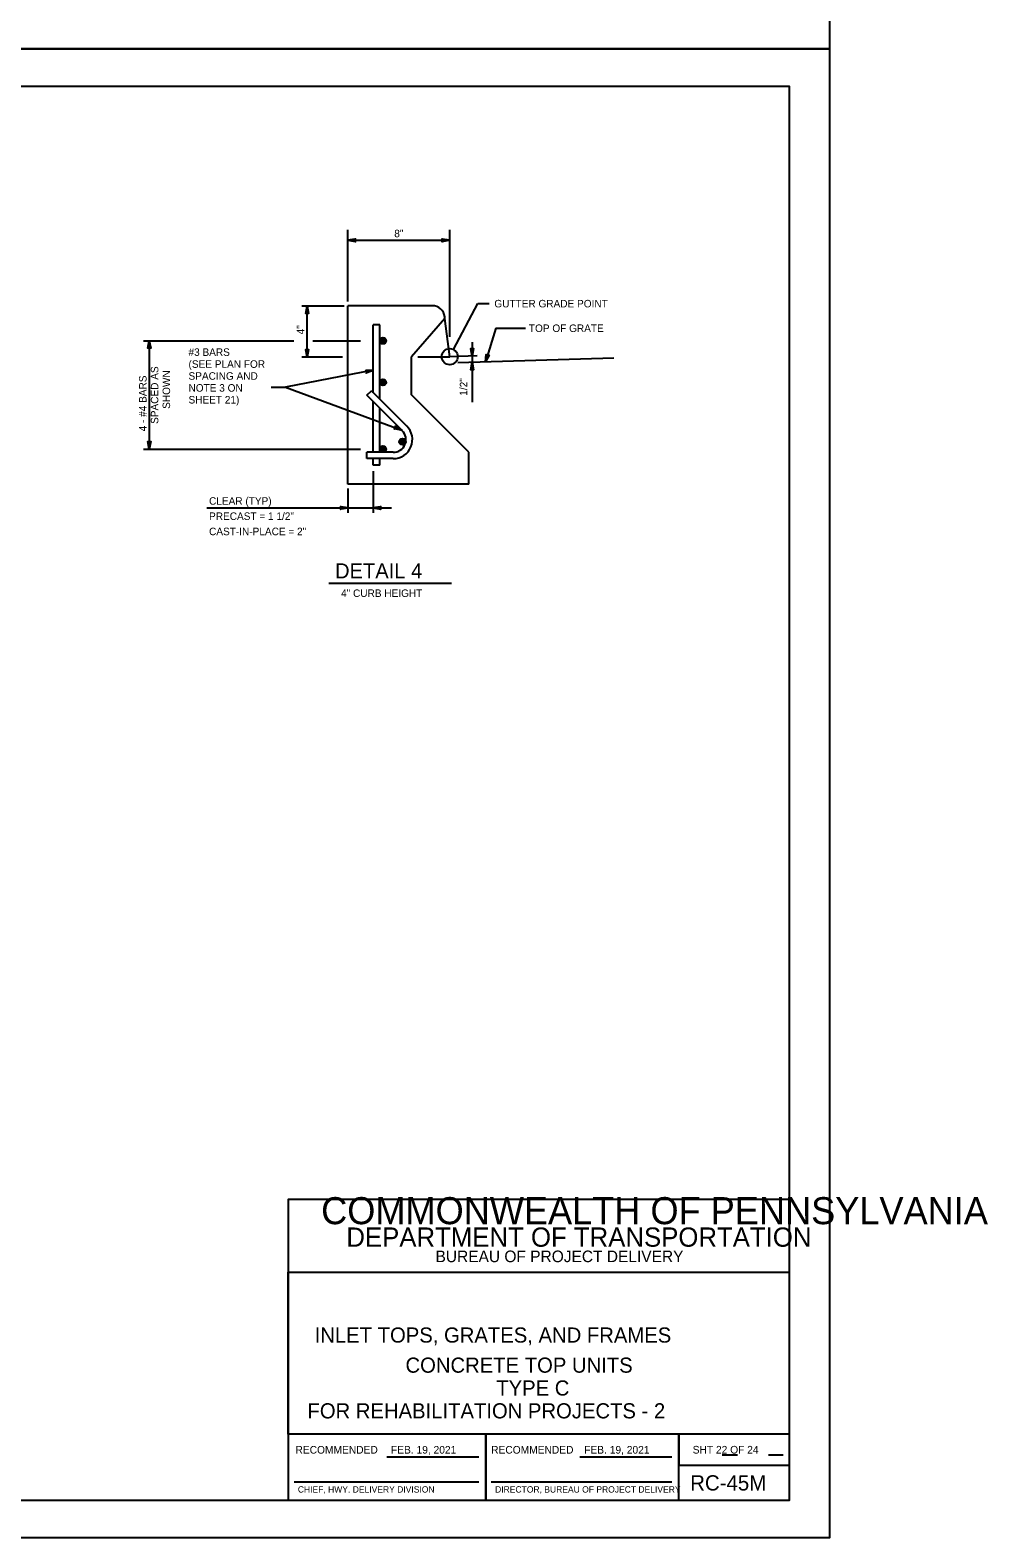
# Model space of a CAD drawing. Extents: x 2087776 to 2104538, y 970919 to 982612.
# Drawn here: x 2100525 to 2101779, y 972868 to 974842 of the extents above; entities that cross this region are included whole.
import ezdxf

# ---------------------------------------------------------------- set-up
doc = ezdxf.new("R2010")
doc.units = 0
doc.layers.add('1', color=7, linetype='Continuous')
doc.layers.add('PLT-BNDY', color=7, linetype='Continuous')

msp = doc.modelspace()

# ---------------------------------------------------------------- linework, layer by layer
at = {"layer": '1'}
for p, q in [((2100941.1, 974486.6), (2100941.1, 974580.2)), ((2101074.4, 974440), (2101074.4, 974580.2)), ((2100941.1, 974566.6), (2101074.4, 974566.6)), ((2100880.9, 974480.8), (2100933.8, 974480.8)), ((2100880.9, 974480.8), (2100936.1, 974480.8)), ((2100887.7, 974413.9), (2100887.7, 974480.8)), ((2100941.1, 974247.3), (2100941.1, 974480.8)), ((2101051.4, 974480.8), (2100941.1, 974480.8)), ((2101079.3, 974423.5), (2101111, 974483.8)), ((2101111, 974483.8), (2101126.2, 974483.8)), ((2101068.2, 974464.2), (2101024.4, 974414.2)), ((2101068.2, 974464.2), (2101067.9, 974466.2)), ((2101074.4, 974414.2), (2101068.2, 974464.2)), ((2100974.4, 974367), (2100974.4, 974455.8)), ((2100982.8, 974455.8), (2100974.4, 974455.8)), ((2100982.8, 974358.7), (2100982.8, 974455.8)), ((2101134.9, 974451.7), (2101121.1, 974407.3)), ((2101134.9, 974451.7), (2101173.5, 974451.7)), ((2100673.6, 974435), (2100870.2, 974435)), ((2100681.2, 974435), (2100681.2, 974293.2)), ((2100895.1, 974435), (2100957.5, 974435)), ((2101103.7, 974433.4), (2101103.7, 974354.8)), ((2100880.9, 974414.2), (2100934.2, 974414.2)), ((2101024.4, 974364.2), (2101024.4, 974414.2)), ((2101032.6, 974414.2), (2101074.4, 974414.2)), ((2101110.3, 974415.2), (2101074.4, 974414.2)), ((2101074.4, 974414.2), (2101074.4, 974414.2)), ((2101289, 974412.2), (2101085, 974406.2)), ((2100974.4, 974396.4), (2100859.4, 974374.1)), ((2100840.9, 974374.1), (2100859.4, 974374.1)), ((2100859.4, 974374.1), (2101011.6, 974318.1)), ((2100966.1, 974363.6), (2100972, 974369.5)), ((2101012.3, 974317.4), (2100966.1, 974363.6)), ((2101018.1, 974323.3), (2100972, 974369.5)), ((2101099.4, 974289.2), (2101024.4, 974364.2)), ((2100974.4, 974289), (2100974.4, 974355.3)), ((2100982.8, 974289), (2100982.8, 974346.9)), ((2100673.6, 974293.2), (2100957.5, 974293.2)), ((2100966.1, 974280.7), (2100966.1, 974289)), ((2101000.5, 974289), (2100966.1, 974289)), ((2101000.5, 974280.7), (2100966.1, 974280.7)), ((2100974.4, 974272.3), (2100974.4, 974280.7)), ((2100982.8, 974272.3), (2100982.8, 974280.7)), ((2101099.4, 974247.3), (2101099.4, 974289.2)), ((2100982.8, 974272.3), (2100974.4, 974272.3)), ((2100974.4, 974264.5), (2100974.4, 974209.7)), ((2101099.4, 974247.3), (2100941.1, 974247.3)), ((2100941.1, 974241.6), (2100941.1, 974209.7)), ((2100756.4, 974216.3), (2100998, 974216.3)), ((2100916.2, 974117.6), (2101076.5, 974117.6)), ((2100991.9, 972974.4), (2101112.3, 972974.4)), ((2101244.5, 972974.4), (2101365, 972974.4)), ((2101430.9, 972977), (2101451.1, 972977)), ((2101491.8, 972977), (2101510.6, 972977)), ((2100870.8, 972941.3), (2101112.3, 972941.3)), ((2101128.5, 972941.3), (2101365, 972941.3))]:
    msp.add_line(p, q, dxfattribs=at)
for points in [[(2101519.1, 972917.4), (2101519.1, 974767.8), (2098940.4, 974767.8), (2098940.4, 972917.4), (2101519.1, 972917.4), (2101519.1, 973003.8), (2100862.9, 973003.8), (2100862.9, 973216), (2101519.1, 973216), (2101519.1, 973311.1), (2100862.9, 973311.1), (2100862.9, 972917.4), (2101121.5, 972917.4), (2101121.5, 973003.8), (2101121.5, 972917.4), (2101374.1, 972917.4), (2101374.1, 973003.8), (2101374.1, 972963.4), (2101519.1, 972963.4)], [(2100941.1, 974566.6), (2100950.9, 974568.4), (2100950.5, 974568.1), (2100950.1, 974567.9), (2100949.9, 974567.6), (2100949.7, 974567.2), (2100949.7, 974566.9), (2100949.6, 974566.6), (2100949.7, 974566.2), (2100949.7, 974565.9), (2100949.9, 974565.6), (2100950.1, 974565.3), (2100950.5, 974565), (2100950.9, 974564.7), (2100941.1, 974566.6), (2100950.5, 974565), (2100950.1, 974565.3), (2100941.1, 974566.6), (2100949.9, 974565.6), (2100949.7, 974565.9), (2100941.1, 974566.6), (2100949.7, 974566.2), (2100949.6, 974566.6), (2100941.1, 974566.6), (2100949.7, 974566.9), (2100949.7, 974567.2), (2100941.1, 974566.6), (2100949.9, 974567.6), (2100950.1, 974567.9), (2100941.1, 974566.6), (2100950.5, 974568.1)], [(2101074.1, 974566.6), (2101064.3, 974564.7), (2101064.7, 974565), (2101065.1, 974565.3), (2101065.3, 974565.6), (2101065.4, 974565.9), (2101065.5, 974566.2), (2101065.6, 974566.6), (2101065.5, 974566.9), (2101065.4, 974567.2), (2101065.3, 974567.6), (2101065.1, 974567.9), (2101064.7, 974568.1), (2101064.3, 974568.4), (2101074.1, 974566.6), (2101064.7, 974568.1), (2101065.1, 974567.9), (2101074.1, 974566.6), (2101065.3, 974567.6), (2101065.4, 974567.2), (2101074.1, 974566.6), (2101065.5, 974566.9), (2101065.6, 974566.6), (2101074.1, 974566.6), (2101065.5, 974566.2), (2101065.4, 974565.9), (2101074.1, 974566.6), (2101065.3, 974565.6), (2101065.1, 974565.3), (2101074.1, 974566.6), (2101064.7, 974565)], [(2100887.7, 974480.5), (2100889.6, 974470.7), (2100889.3, 974471.1), (2100889.1, 974471.5), (2100888.7, 974471.7), (2100888.4, 974471.9), (2100888.1, 974471.9), (2100887.7, 974472), (2100887.4, 974471.9), (2100887.1, 974471.9), (2100886.8, 974471.7), (2100886.4, 974471.5), (2100886.2, 974471.1), (2100885.9, 974470.7), (2100887.7, 974480.5), (2100886.2, 974471.1), (2100886.4, 974471.5), (2100887.7, 974480.5), (2100886.8, 974471.7), (2100887.1, 974471.9), (2100887.7, 974480.5), (2100887.4, 974471.9), (2100887.7, 974472), (2100887.7, 974480.5), (2100888.1, 974471.9), (2100888.4, 974471.9), (2100887.7, 974480.5), (2100888.7, 974471.7), (2100889.1, 974471.5), (2100887.7, 974480.5), (2100889.3, 974471.1)], [(2100681.2, 974435), (2100683, 974425.2), (2100682.7, 974425.6), (2100682.5, 974426), (2100682.1, 974426.2), (2100681.8, 974426.4), (2100681.5, 974426.4), (2100681.2, 974426.5), (2100680.8, 974426.4), (2100680.5, 974426.4), (2100680.2, 974426.2), (2100679.8, 974426), (2100679.6, 974425.6), (2100679.3, 974425.2), (2100681.2, 974435), (2100679.6, 974425.6), (2100679.8, 974426), (2100681.2, 974435), (2100680.2, 974426.2), (2100680.5, 974426.4), (2100681.2, 974435), (2100680.8, 974426.4), (2100681.2, 974426.5), (2100681.2, 974435), (2100681.5, 974426.4), (2100681.8, 974426.4), (2100681.2, 974435), (2100682.1, 974426.2), (2100682.5, 974426), (2100681.2, 974435), (2100682.7, 974425.6)], [(2100887.7, 974413.9), (2100885.9, 974423.6), (2100886.2, 974423.3), (2100886.4, 974422.9), (2100886.8, 974422.7), (2100887.1, 974422.5), (2100887.4, 974422.4), (2100887.7, 974422.4), (2100888.1, 974422.4), (2100888.4, 974422.5), (2100888.7, 974422.7), (2100889.1, 974422.9), (2100889.3, 974423.3), (2100889.6, 974423.6), (2100887.7, 974413.9), (2100889.3, 974423.3), (2100889.1, 974422.9), (2100887.7, 974413.9), (2100888.7, 974422.7), (2100888.4, 974422.5), (2100887.7, 974413.9), (2100888.1, 974422.4), (2100887.7, 974422.4), (2100887.7, 974413.9), (2100887.4, 974422.4), (2100887.1, 974422.5), (2100887.7, 974413.9), (2100886.8, 974422.7), (2100886.4, 974422.9), (2100887.7, 974413.9), (2100886.2, 974423.3)], [(2101103.7, 974415), (2101101.8, 974424.8), (2101102.1, 974424.4), (2101102.4, 974424.1), (2101102.7, 974423.9), (2101103, 974423.7), (2101103.3, 974423.6), (2101103.7, 974423.6), (2101104, 974423.6), (2101104.3, 974423.7), (2101104.7, 974423.9), (2101105, 974424.1), (2101105.2, 974424.4), (2101105.5, 974424.8), (2101103.7, 974415), (2101105.2, 974424.4), (2101105, 974424.1), (2101103.7, 974415), (2101104.7, 974423.9), (2101104.3, 974423.7), (2101103.7, 974415), (2101104, 974423.6), (2101103.7, 974423.6), (2101103.7, 974415), (2101103.3, 974423.6), (2101103, 974423.7), (2101103.7, 974415), (2101102.7, 974423.9), (2101102.4, 974424.1), (2101103.7, 974415), (2101102.1, 974424.4)], [(2101103.7, 974406.8), (2101105.5, 974397), (2101105.2, 974397.3), (2101105, 974397.7), (2101104.7, 974397.9), (2101104.3, 974398.1), (2101104, 974398.2), (2101103.7, 974398.2), (2101103.3, 974398.2), (2101103, 974398.1), (2101102.7, 974397.9), (2101102.4, 974397.7), (2101102.1, 974397.3), (2101101.8, 974397), (2101103.7, 974406.8), (2101102.1, 974397.3), (2101102.4, 974397.7), (2101103.7, 974406.8), (2101102.7, 974397.9), (2101103, 974398.1), (2101103.7, 974406.8), (2101103.3, 974398.2), (2101103.7, 974398.2), (2101103.7, 974406.8), (2101104, 974398.2), (2101104.3, 974398.1), (2101103.7, 974406.8), (2101104.7, 974397.9), (2101105, 974397.7), (2101103.7, 974406.8), (2101105.2, 974397.3)], [(2101121.1, 974407.3), (2101122.3, 974417.2), (2101122.4, 974416.7), (2101122.6, 974416.3), (2101122.8, 974416), (2101123.1, 974415.7), (2101123.4, 974415.6), (2101123.7, 974415.4), (2101124, 974415.4), (2101124.3, 974415.3), (2101124.7, 974415.4), (2101125.1, 974415.5), (2101125.4, 974415.8), (2101125.8, 974416.1), (2101121.1, 974407.3), (2101125.4, 974415.8), (2101125.1, 974415.5), (2101121.1, 974407.3), (2101124.7, 974415.4), (2101124.3, 974415.3), (2101121.1, 974407.3), (2101124, 974415.4), (2101123.7, 974415.4), (2101121.1, 974407.3), (2101123.4, 974415.6), (2101123.1, 974415.7), (2101121.1, 974407.3), (2101122.8, 974416), (2101122.6, 974416.3), (2101121.1, 974407.3), (2101122.4, 974416.7)], [(2100974.4, 974396.4), (2100965.2, 974392.7), (2100965.5, 974393.1), (2100965.8, 974393.4), (2100965.9, 974393.8), (2100966.1, 974394.1), (2100966.1, 974394.4), (2100966.1, 974394.8), (2100965.9, 974395.1), (2100965.8, 974395.4), (2100965.6, 974395.7), (2100965.3, 974396), (2100964.9, 974396.2), (2100964.5, 974396.3), (2100974.4, 974396.4), (2100964.9, 974396.2), (2100965.3, 974396), (2100974.4, 974396.4), (2100965.6, 974395.7), (2100965.8, 974395.4), (2100974.4, 974396.4), (2100965.9, 974395.1), (2100966.1, 974394.8), (2100974.4, 974396.4), (2100966.1, 974394.4), (2100966.1, 974394.1), (2100974.4, 974396.4), (2100965.9, 974393.8), (2100965.8, 974393.4), (2100974.4, 974396.4), (2100965.5, 974393.1)], [(2101011.6, 974318.1), (2101001.8, 974319.8), (2101002.2, 974319.9), (2101002.6, 974320), (2101002.9, 974320.2), (2101003.2, 974320.5), (2101003.4, 974320.8), (2101003.6, 974321.1), (2101003.6, 974321.4), (2101003.7, 974321.7), (2101003.6, 974322.1), (2101003.5, 974322.5), (2101003.3, 974322.8), (2101003, 974323.2), (2101011.6, 974318.1), (2101003.3, 974322.8), (2101003.5, 974322.5), (2101011.6, 974318.1), (2101003.6, 974322.1), (2101003.7, 974321.7), (2101011.6, 974318.1), (2101003.6, 974321.4), (2101003.6, 974321.1), (2101011.6, 974318.1), (2101003.4, 974320.8), (2101003.2, 974320.5), (2101011.6, 974318.1), (2101002.9, 974320.2), (2101002.6, 974320), (2101011.6, 974318.1), (2101002.2, 974319.9)], [(2100681.2, 974293.2), (2100679.3, 974303), (2100679.6, 974302.6), (2100679.8, 974302.2), (2100680.2, 974302), (2100680.5, 974301.8), (2100680.8, 974301.8), (2100681.2, 974301.7), (2100681.5, 974301.8), (2100681.8, 974301.8), (2100682.1, 974302), (2100682.5, 974302.2), (2100682.7, 974302.6), (2100683, 974303), (2100681.2, 974293.2), (2100682.7, 974302.6), (2100682.5, 974302.2), (2100681.2, 974293.2), (2100682.1, 974302), (2100681.8, 974301.8), (2100681.2, 974293.2), (2100681.5, 974301.8), (2100681.2, 974301.7), (2100681.2, 974293.2), (2100680.8, 974301.8), (2100680.5, 974301.8), (2100681.2, 974293.2), (2100680.2, 974302), (2100679.8, 974302.2), (2100681.2, 974293.2), (2100679.6, 974302.6)], [(2100941.1, 974216.3), (2100931.3, 974214.4), (2100931.7, 974214.7), (2100932.1, 974215), (2100932.3, 974215.3), (2100932.5, 974215.6), (2100932.5, 974215.9), (2100932.6, 974216.3), (2100932.5, 974216.6), (2100932.5, 974216.9), (2100932.3, 974217.3), (2100932.1, 974217.6), (2100931.7, 974217.8), (2100931.3, 974218.1), (2100941.1, 974216.3), (2100931.7, 974217.8), (2100932.1, 974217.6), (2100941.1, 974216.3), (2100932.3, 974217.3), (2100932.5, 974216.9), (2100941.1, 974216.3), (2100932.5, 974216.6), (2100932.6, 974216.3), (2100941.1, 974216.3), (2100932.5, 974215.9), (2100932.5, 974215.6), (2100941.1, 974216.3), (2100932.3, 974215.3), (2100932.1, 974215), (2100941.1, 974216.3), (2100931.7, 974214.7)], [(2100974.4, 974216.3), (2100984.2, 974218.1), (2100983.8, 974217.8), (2100983.5, 974217.6), (2100983.3, 974217.3), (2100983.1, 974216.9), (2100983, 974216.6), (2100983, 974216.3), (2100983, 974215.9), (2100983.1, 974215.6), (2100983.3, 974215.3), (2100983.5, 974215), (2100983.8, 974214.7), (2100984.2, 974214.4), (2100974.4, 974216.3), (2100983.8, 974214.7), (2100983.5, 974215), (2100974.4, 974216.3), (2100983.3, 974215.3), (2100983.1, 974215.6), (2100974.4, 974216.3), (2100983, 974215.9), (2100983, 974216.3), (2100974.4, 974216.3), (2100983, 974216.6), (2100983.1, 974216.9), (2100974.4, 974216.3), (2100983.3, 974217.3), (2100983.5, 974217.6), (2100974.4, 974216.3), (2100983.8, 974217.8)]]:
    msp.add_lwpolyline(points, dxfattribs=at)
for centre, radius in [((2100987, 974435), 4.17), ((2100987, 974435), 3.87), ((2100987, 974435), 3.58), ((2100987, 974435), 3.28), ((2100987, 974435), 2.98), ((2100987, 974435), 2.69), ((2100987, 974435), 2.39), ((2100987, 974435), 2.1), ((2100987, 974435), 1.8), ((2100987, 974435), 1.5), ((2100987, 974435), 1.21), ((2100987, 974435), 0.912), ((2100987, 974435), 0.616), ((2100987, 974435), 0.32), ((2101074.4, 974414.2), 10.5), ((2100987, 974380.6), 4.17), ((2100987, 974380.6), 3.87), ((2100987, 974380.6), 3.58), ((2100987, 974380.6), 3.28), ((2100987, 974380.6), 2.98), ((2100987, 974380.6), 2.69), ((2100987, 974380.6), 2.39), ((2100987, 974380.6), 2.1), ((2100987, 974380.6), 1.8), ((2100987, 974380.6), 1.5), ((2100987, 974380.6), 1.21), ((2100987, 974380.6), 0.912), ((2100987, 974380.6), 0.616), ((2100987, 974380.6), 0.32), ((2101012.6, 974302.9), 4.17), ((2101012.6, 974302.9), 3.87), ((2101012.6, 974302.9), 3.58), ((2101012.6, 974302.9), 3.28), ((2101012.6, 974302.9), 2.98), ((2101012.6, 974302.9), 2.69), ((2101012.6, 974302.9), 2.39), ((2101012.6, 974302.9), 2.1), ((2101012.6, 974302.9), 1.8), ((2101012.6, 974302.9), 1.5), ((2101012.6, 974302.9), 1.21), ((2101012.6, 974302.9), 0.912), ((2101012.6, 974302.9), 0.616), ((2101012.6, 974302.9), 0.32), ((2100987, 974293.2), 4.17), ((2100987, 974293.2), 3.87), ((2100987, 974293.2), 3.58), ((2100987, 974293.2), 3.28), ((2100987, 974293.2), 2.98), ((2100987, 974293.2), 2.69), ((2100987, 974293.2), 2.39), ((2100987, 974293.2), 2.1), ((2100987, 974293.2), 1.8), ((2100987, 974293.2), 1.5), ((2100987, 974293.2), 1.21), ((2100987, 974293.2), 0.912), ((2100987, 974293.2), 0.616), ((2100987, 974293.2), 0.32)]:
    msp.add_circle(centre, radius, dxfattribs=at)
for centre, radius, start, end in [((2101051.4, 974464.2), 16.7, 7.1218, 90), ((2101000.5, 974305.7), 25, 270, 45), ((2101000.5, 974305.6), 16.6, 270, 45)]:
    msp.add_arc(centre, radius, start, end, dxfattribs=at)
at = {"layer": 'PLT-BNDY'}
for points in [[(2098812.4, 976765.8), (2101571.6, 976765.8), (2101571.6, 974817), (2098812.4, 974817)], [(2098812.4, 974817), (2101571.6, 974817), (2101571.6, 972868.2), (2098812.4, 972868.2)]]:
    msp.add_lwpolyline(points, close=True, dxfattribs=at)

# ---------------------------------------------------------------- texts
at = {"layer": '1'}
for s, height, p in [('8"', 9.84, (2101001.8, 974570.5)), ('GUTTER GRADE POINT', 9.843, (2101132.8, 974478.7)), ('TOP OF GRATE', 9.843, (2101178, 974446.5)), ('#3 BARS', 9.84, (2100732.5, 974415.2)), ('(SEE PLAN FOR', 9.843, (2100732.5, 974399.6)), ('SPACING AND', 9.843, (2100732.5, 974384)), ('SHEET 21)', 9.84, (2100732.5, 974352.9)), ('NOTE 3 ON', 9.84, (2100732.5, 974368.4)), ('CLEAR (TYP)', 9.843, (2100759.4, 974220.4)), ('PRECAST = 1 1/2"', 9.843, (2100759.4, 974200.5)), ('CAST-IN-PLACE = 2"', 9.843, (2100759.4, 974180.5)), ('DETAIL 4', 19.69, (2100924.3, 974124)), ('4" CURB HEIGHT', 9.843, (2100932.2, 974099.7)), ('COMMONWEALTH OF PENNSYLVANIA', 35.379, (2100906.1, 973278.7)), ('DEPARTMENT OF TRANSPORTATION', 25.211, (2100939.1, 973249.2)), ('BUREAU OF PROJECT DELIVERY', 15.164, (2101055.8, 973229)), ('INLET TOPS, GRATES, AND FRAMES', 19.816, (2100897.6, 973123.7)), ('CONCRETE TOP UNITS', 19.816, (2101016.5, 973084.3)), ('TYPE C', 19.82, (2101135.3, 973054.4)), ('FOR REHABILITATION PROJECTS - 2', 19.816, (2100888.2, 973024.5)), ('RECOMMENDED', 10, (2100872.5, 972978.4)), ('FEB. 19, 2021', 10, (2100997.5, 972978.4)), ('RECOMMENDED', 10, (2101128.6, 972978.4)), ('FEB. 19, 2021', 10, (2101250.4, 972978.4)), ('SHT 22 OF 24', 10, (2101392.4, 972978.5)), ('RC-45M', 20, (2101389.1, 972930.1)), ('CHIEF, HWY. DELIVERY DIVISION', 8.333, (2100875.6, 972927.4)), ('DIRECTOR, BUREAU OF PROJECT DELIVERY', 8.333, (2101133.8, 972927.4))]:
    msp.add_text(s, height=height, dxfattribs=at).set_placement(p)
for s, height, p in [('4"', 9.84, (2100884.1, 974443.4)), ('SPACED AS', 9.84, (2100693, 974326.2)), ('4 - #4 BARS', 9.843, (2100677.6, 974316.4)), ('SHOWN', 9.84, (2100708.4, 974345.9)), ('1/2"', 9.84, (2101097.4, 974363.1))]:
    msp.add_text(s, height=height, rotation=90, dxfattribs=at).set_placement(p)

doc.saveas('drawing.dxf')
